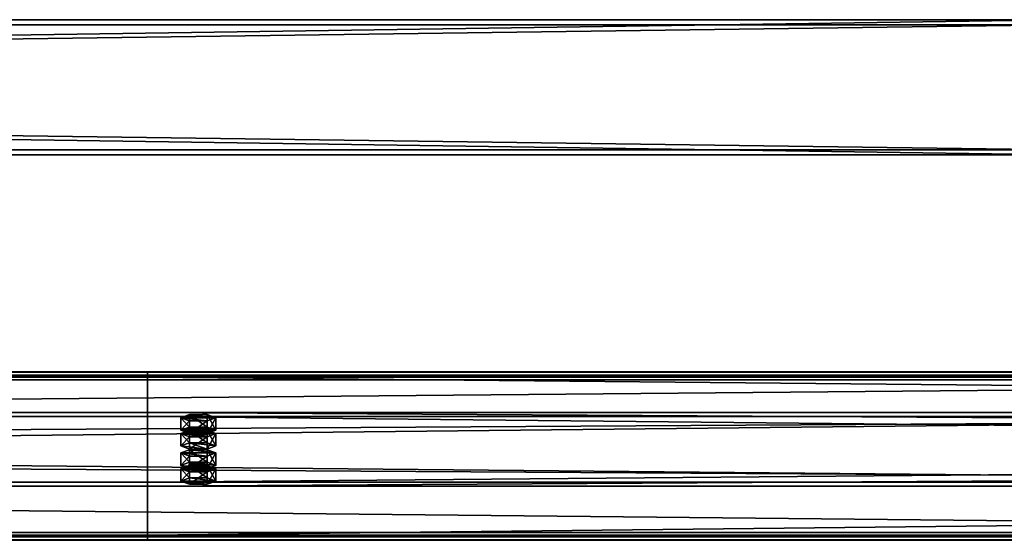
# Model space of a CAD drawing. Header units: millimetres. Extents: x -333 to 67333, y -930 to 39730.
# Tile 782 of 1056: x 10424 to 11007, y 26332 to 26640. Entities that reach past the tile are written whole.
import ezdxf

# ---------------------------------------------------------------- set-up
doc = ezdxf.new("R2010")
doc.units = ezdxf.units.MM
for name, color, linetype in [('13', 7, 'Continuous'), ('3', 7, 'Continuous'), ('95', 7, 'Continuous')]:
    doc.layers.add(name, color=color, linetype=linetype)

msp = doc.modelspace()

# ---------------------------------------------------------------- meshes
at = {"layer": '13', "color": 30}
mesh = msp.add_polyface(dxfattribs=at)
corners = [(4899.99, 26335.22, 6081.7), (4899.99, 26407.61, 6066.31), (11699.99, 26407.61, 6066.31), (11699.99, 26335.22, 6081.7), (4899.99, 26366.44, 5872.64), (11699.99, 26366.44, 5872.64), (4899.99, 26427.09, 5859.75), (11699.99, 26427.09, 5859.75), (4899.99, 26429.79, 5872.47), (11699.99, 26429.79, 5872.47), (4899.99, 26431.74, 5872.05), (11699.99, 26431.74, 5872.05), (4899.99, 26428.63, 5857.38), (11699.99, 26428.63, 5857.38), (4899.99, 26364.07, 5871.1), (11699.99, 26364.07, 5871.1), (4899.99, 26405.23, 6064.77), (11699.99, 26405.23, 6064.77), (4899.99, 26336.76, 6079.33), (11699.99, 26336.76, 6079.33), (4899.99, 26334.06, 6066.61), (11699.99, 26334.06, 6066.61), (4899.99, 26332.1, 6067.03), (11699.99, 26332.1, 6067.03)]
mesh.append_faces([[corners[k] for k in face] for face in [(0, 2, 3, 3), (1, 5, 2, 2), (4, 7, 5, 5), (6, 9, 7, 7), (8, 11, 9, 9), (10, 13, 11, 11), (12, 15, 13, 13), (14, 17, 15, 15), (16, 19, 17, 17), (18, 21, 19, 19), (20, 23, 21, 21), (22, 3, 23, 23), (20, 0, 22, 22), (8, 12, 10, 10), (11, 7, 9, 9), (23, 19, 21, 21)]], dxfattribs={"vtx0": -1, "color": 30})
mesh.append_faces([[corners[k] for k in face] for face in [(1, 16, 4, 4), (16, 0, 18, 18), (18, 0, 20, 20), (12, 6, 14, 14), (14, 4, 16, 16), (3, 19, 23, 23), (19, 2, 17, 17), (17, 2, 15, 15), (15, 5, 13, 13)]], dxfattribs={"vtx0": -1, "vtx1": -1, "color": 30})
mesh.append_faces([[corners[k] for k in face] for face in [(16, 1, 0, 0), (12, 8, 6, 6), (14, 6, 4, 4), (7, 11, 13, 13), (19, 3, 2, 2), (15, 2, 5, 5), (13, 5, 7, 7)]], dxfattribs={"vtx0": -1, "vtx2": -1, "vtx3": -1, "color": 30})
mesh.append_faces([[corners[k] for k in face] for face in [(0, 1, 2, 2), (1, 4, 5, 5), (4, 6, 7, 7), (6, 8, 9, 9), (8, 10, 11, 11), (10, 12, 13, 13), (12, 14, 15, 15), (14, 16, 17, 17), (16, 18, 19, 19), (18, 20, 21, 21), (20, 22, 23, 23), (22, 0, 3, 3)]], dxfattribs={"vtx2": -1, "vtx3": -1, "color": 30})
mesh = msp.add_polyface(dxfattribs=at)
corners = [(10499.99, 26335.22, 6081.7), (10499.99, 26407.61, 6066.31), (17299.99, 26407.61, 6066.31), (17299.99, 26335.22, 6081.7), (10499.99, 26366.44, 5872.64), (17299.99, 26366.44, 5872.64), (10499.99, 26427.09, 5859.75), (17299.99, 26427.09, 5859.75), (10499.99, 26429.79, 5872.47), (17299.99, 26429.79, 5872.47), (10499.99, 26431.74, 5872.05), (17299.99, 26431.74, 5872.05), (10499.99, 26428.63, 5857.38), (17299.99, 26428.63, 5857.38), (10499.99, 26364.07, 5871.1), (17299.99, 26364.07, 5871.1), (10499.99, 26405.23, 6064.77), (17299.99, 26405.23, 6064.77), (10499.99, 26336.76, 6079.33), (17299.99, 26336.76, 6079.33), (10499.99, 26334.06, 6066.61), (17299.99, 26334.06, 6066.61), (10499.99, 26332.1, 6067.03), (17299.99, 26332.1, 6067.03)]
mesh.append_faces([[corners[k] for k in face] for face in [(0, 2, 3, 3), (1, 5, 2, 2), (4, 7, 5, 5), (6, 9, 7, 7), (8, 11, 9, 9), (10, 13, 11, 11), (12, 15, 13, 13), (14, 17, 15, 15), (16, 19, 17, 17), (18, 21, 19, 19), (20, 23, 21, 21), (22, 3, 23, 23), (20, 0, 22, 22), (8, 12, 10, 10), (11, 7, 9, 9), (23, 19, 21, 21)]], dxfattribs={"vtx0": -1, "color": 30})
mesh.append_faces([[corners[k] for k in face] for face in [(1, 16, 4, 4), (16, 0, 18, 18), (18, 0, 20, 20), (12, 6, 14, 14), (14, 4, 16, 16), (3, 19, 23, 23), (19, 2, 17, 17), (17, 2, 15, 15), (15, 5, 13, 13)]], dxfattribs={"vtx0": -1, "vtx1": -1, "color": 30})
mesh.append_faces([[corners[k] for k in face] for face in [(16, 1, 0, 0), (12, 8, 6, 6), (14, 6, 4, 4), (7, 11, 13, 13), (19, 3, 2, 2), (15, 2, 5, 5), (13, 5, 7, 7)]], dxfattribs={"vtx0": -1, "vtx2": -1, "vtx3": -1, "color": 30})
mesh.append_faces([[corners[k] for k in face] for face in [(0, 1, 2, 2), (1, 4, 5, 5), (4, 6, 7, 7), (6, 8, 9, 9), (8, 10, 11, 11), (10, 12, 13, 13), (12, 14, 15, 15), (14, 16, 17, 17), (16, 18, 19, 19), (18, 20, 21, 21), (20, 22, 23, 23), (22, 0, 3, 3)]], dxfattribs={"vtx2": -1, "vtx3": -1, "color": 30})
at = {"layer": '3', "color": 91}
mesh = msp.add_polyface(dxfattribs=at)
corners = [(5560, 26563, 2983), (5560, 26637, 2983), (11040, 26637, 2983), (11040, 26563, 2983), (5560, 26637, 3057), (11040, 26637, 3057), (5560, 26563, 3057), (11040, 26563, 3057), (5560, 26560, 2980), (5560, 26560, 3060), (11040, 26560, 3060), (11040, 26560, 2980), (5560, 26640, 3060), (11040, 26640, 3060), (5560, 26640, 2980), (11040, 26640, 2980)]
mesh.append_faces([[corners[k] for k in face] for face in [(0, 2, 3, 3), (1, 5, 2, 2), (4, 7, 5, 5), (6, 3, 7, 7), (8, 10, 11, 11), (9, 13, 10, 10), (12, 15, 13, 13), (14, 11, 15, 15)]], dxfattribs={"vtx0": -1, "color": 91})
mesh.append_faces([[corners[k] for k in face] for face in [(9, 6, 12, 12), (6, 8, 0, 0), (0, 8, 1, 1), (12, 4, 14, 14), (4, 12, 6, 6), (14, 1, 8, 8), (11, 3, 15, 15), (3, 10, 7, 7), (7, 10, 5, 5), (15, 2, 13, 13), (2, 15, 3, 3), (13, 5, 10, 10)]], dxfattribs={"vtx0": -1, "vtx1": -1, "color": 91})
mesh.append_faces([[corners[k] for k in face] for face in [(6, 9, 8, 8), (14, 4, 1, 1), (3, 11, 10, 10), (13, 2, 5, 5)]], dxfattribs={"vtx0": -1, "vtx2": -1, "vtx3": -1, "color": 91})
mesh.append_faces([[corners[k] for k in face] for face in [(0, 1, 2, 2), (1, 4, 5, 5), (4, 6, 7, 7), (6, 0, 3, 3), (8, 9, 10, 10), (9, 12, 13, 13), (12, 14, 15, 15), (14, 8, 11, 11)]], dxfattribs={"vtx2": -1, "vtx3": -1, "color": 91})
at = {"layer": '95', "color": 20}
mesh = msp.add_polyface(dxfattribs=at)
corners = [(10535.99, 26397.21, 6017.41), (10535.19, 26396.59, 6014.47), (10535.19, 26394.63, 6014.89), (10535.99, 26395.25, 6017.82), (10532.99, 26396.13, 6012.32), (10532.99, 26394.17, 6012.74), (10529.99, 26395.96, 6011.54), (10529.99, 26394.01, 6011.95), (10526.99, 26396.13, 6012.32), (10526.99, 26394.17, 6012.74), (10524.79, 26396.59, 6014.47), (10524.79, 26394.63, 6014.89), (10523.99, 26397.21, 6017.41), (10523.99, 26395.25, 6017.82), (10524.79, 26397.83, 6020.34), (10524.79, 26395.88, 6020.76), (10526.99, 26398.29, 6022.49), (10526.99, 26396.33, 6022.91), (10529.99, 26398.46, 6023.28), (10529.99, 26396.5, 6023.69), (10532.99, 26398.29, 6022.49), (10532.99, 26396.33, 6022.91), (10535.19, 26397.83, 6020.34), (10535.19, 26395.88, 6020.76), (10540.38, 26395.25, 6017.82), (10535.19, 26393.38, 6009.02), (10535.19, 26386.05, 6010.58), (10540.38, 26387.92, 6019.38), (10524.79, 26393.38, 6009.02), (10524.79, 26386.05, 6010.58), (10519.6, 26395.25, 6017.82), (10519.6, 26387.92, 6019.38), (10524.79, 26397.13, 6026.63), (10524.79, 26389.79, 6028.19), (10535.19, 26397.13, 6026.63), (10535.19, 26389.79, 6028.19), (10540.38, 26404.55, 6015.85), (10535.19, 26402.68, 6007.04), (10535.19, 26395.34, 6008.6), (10540.38, 26397.21, 6017.41), (10524.79, 26402.68, 6007.04), (10524.79, 26395.34, 6008.6), (10519.6, 26404.55, 6015.85), (10519.6, 26397.21, 6017.41), (10524.79, 26406.42, 6024.65), (10524.79, 26399.08, 6026.21), (10535.19, 26406.42, 6024.65), (10535.19, 26399.08, 6026.21), (10535.99, 26376.42, 5919.59), (10535.19, 26375.8, 5916.66), (10535.19, 26373.84, 5917.07), (10535.99, 26374.46, 5920.01), (10532.99, 26375.34, 5914.51), (10532.99, 26373.38, 5914.93), (10529.99, 26375.17, 5913.72), (10529.99, 26373.22, 5914.14), (10526.99, 26375.34, 5914.51), (10526.99, 26373.38, 5914.93), (10524.79, 26375.8, 5916.66), (10524.79, 26373.84, 5917.07), (10523.99, 26376.42, 5919.59), (10523.99, 26374.46, 5920.01), (10524.79, 26377.04, 5922.53), (10524.79, 26375.09, 5922.94), (10526.99, 26377.5, 5924.68), (10526.99, 26375.54, 5925.09), (10529.99, 26377.67, 5925.46), (10529.99, 26375.71, 5925.88), (10532.99, 26377.5, 5924.68), (10532.99, 26375.54, 5925.09), (10535.19, 26377.04, 5922.53), (10535.19, 26375.09, 5922.94), (10540.38, 26374.46, 5920.01), (10535.19, 26372.59, 5911.2), (10535.19, 26365.26, 5912.76), (10540.38, 26367.13, 5921.57), (10524.79, 26372.59, 5911.2), (10524.79, 26365.26, 5912.76), (10519.6, 26374.46, 5920.01), (10519.6, 26367.13, 5921.57), (10524.79, 26376.33, 5928.81), (10524.79, 26369, 5930.37), (10535.19, 26376.33, 5928.81), (10535.19, 26369, 5930.37), (10540.38, 26383.76, 5918.03), (10535.19, 26381.88, 5909.23), (10535.19, 26374.55, 5910.79), (10540.38, 26376.42, 5919.59), (10524.79, 26381.88, 5909.23), (10524.79, 26374.55, 5910.79), (10519.6, 26383.76, 5918.03), (10519.6, 26376.42, 5919.59), (10524.79, 26385.63, 5926.84), (10524.79, 26378.29, 5928.4), (10535.19, 26385.63, 5926.84), (10535.19, 26378.29, 5928.4)]
mesh.append_faces([[corners[k] for k in face] for face in [(0, 2, 3, 3), (1, 5, 2, 2), (4, 7, 5, 5), (6, 9, 7, 7), (8, 11, 9, 9), (10, 13, 11, 11), (12, 15, 13, 13), (14, 17, 15, 15), (16, 19, 17, 17), (18, 21, 19, 19), (20, 23, 21, 21), (22, 3, 23, 23), (4, 8, 6, 6), (16, 20, 18, 18), (23, 19, 21, 21), (9, 5, 7, 7), (24, 26, 27, 27), (25, 29, 26, 26), (28, 31, 29, 29), (30, 33, 31, 31), (32, 35, 33, 33), (34, 27, 35, 35), (25, 30, 28, 28), (32, 24, 34, 34), (27, 33, 35, 35), (31, 26, 29, 29), (36, 38, 39, 39), (37, 41, 38, 38), (40, 43, 41, 41), (42, 45, 43, 43), (44, 47, 45, 45), (46, 39, 47, 47), (37, 42, 40, 40), (44, 36, 46, 46), (39, 45, 47, 47), (43, 38, 41, 41), (48, 50, 51, 51), (49, 53, 50, 50), (52, 55, 53, 53), (54, 57, 55, 55), (56, 59, 57, 57), (58, 61, 59, 59), (60, 63, 61, 61), (62, 65, 63, 63), (64, 67, 65, 65), (66, 69, 67, 67), (68, 71, 69, 69), (70, 51, 71, 71), (54, 58, 56, 56), (64, 68, 66, 66), (71, 67, 69, 69), (59, 55, 57, 57), (72, 74, 75, 75), (73, 77, 74, 74), (76, 79, 77, 77), (78, 81, 79, 79), (80, 83, 81, 81), (82, 75, 83, 83), (73, 78, 76, 76), (80, 72, 82, 82), (75, 81, 83, 83), (79, 74, 77, 77), (84, 86, 87, 87), (85, 89, 86, 86), (88, 91, 89, 89), (90, 93, 91, 91), (92, 95, 93, 93), (94, 87, 95, 95), (85, 90, 88, 88), (92, 84, 94, 94), (87, 93, 95, 95), (91, 86, 89, 89)]], dxfattribs={"vtx0": -1, "color": 20})
mesh.append_faces([[corners[k] for k in face] for face in [(8, 4, 10, 10), (10, 1, 12, 12), (12, 0, 14, 14), (14, 22, 16, 16), (19, 23, 17, 17), (17, 3, 15, 15), (15, 2, 13, 13), (13, 5, 11, 11), (11, 5, 9, 9), (30, 24, 32, 32), (33, 26, 31, 31), (42, 36, 44, 44), (45, 39, 43, 43), (58, 52, 60, 60), (60, 48, 62, 62), (62, 48, 64, 64), (67, 71, 65, 65), (65, 51, 63, 63), (63, 50, 61, 61), (61, 53, 59, 59), (78, 72, 80, 80), (81, 75, 79, 79), (90, 84, 92, 92), (93, 86, 91, 91)]], dxfattribs={"vtx0": -1, "vtx1": -1, "color": 20})
mesh.append_faces([[corners[k] for k in face] for face in [(10, 4, 1, 1), (12, 1, 0, 0), (14, 0, 22, 22), (16, 22, 20, 20), (17, 23, 3, 3), (15, 3, 2, 2), (13, 2, 5, 5), (30, 25, 24, 24), (33, 27, 26, 26), (42, 37, 36, 36), (43, 39, 38, 38), (58, 54, 52, 52), (60, 52, 49, 49), (60, 49, 48, 48), (64, 48, 70, 70), (64, 70, 68, 68), (65, 71, 51, 51), (63, 51, 50, 50), (61, 50, 53, 53), (59, 53, 55, 55), (78, 73, 72, 72), (79, 75, 74, 74), (90, 85, 84, 84), (93, 87, 86, 86)]], dxfattribs={"vtx0": -1, "vtx2": -1, "vtx3": -1, "color": 20})
mesh.append_faces([[corners[k] for k in face] for face in [(0, 1, 2, 2), (1, 4, 5, 5), (4, 6, 7, 7), (6, 8, 9, 9), (8, 10, 11, 11), (10, 12, 13, 13), (12, 14, 15, 15), (14, 16, 17, 17), (16, 18, 19, 19), (18, 20, 21, 21), (20, 22, 23, 23), (22, 0, 3, 3), (24, 25, 26, 26), (25, 28, 29, 29), (28, 30, 31, 31), (30, 32, 33, 33), (32, 34, 35, 35), (34, 24, 27, 27), (36, 37, 38, 38), (37, 40, 41, 41), (40, 42, 43, 43), (42, 44, 45, 45), (44, 46, 47, 47), (46, 36, 39, 39), (48, 49, 50, 50), (49, 52, 53, 53), (52, 54, 55, 55), (54, 56, 57, 57), (56, 58, 59, 59), (58, 60, 61, 61), (60, 62, 63, 63), (62, 64, 65, 65), (64, 66, 67, 67), (66, 68, 69, 69), (68, 70, 71, 71), (70, 48, 51, 51), (72, 73, 74, 74), (73, 76, 77, 77), (76, 78, 79, 79), (78, 80, 81, 81), (80, 82, 83, 83), (82, 72, 75, 75), (84, 85, 86, 86), (85, 88, 89, 89), (88, 90, 91, 91), (90, 92, 93, 93), (92, 94, 95, 95), (94, 84, 87, 87)]], dxfattribs={"vtx2": -1, "vtx3": -1, "color": 20})

doc.saveas('drawing.dxf')
